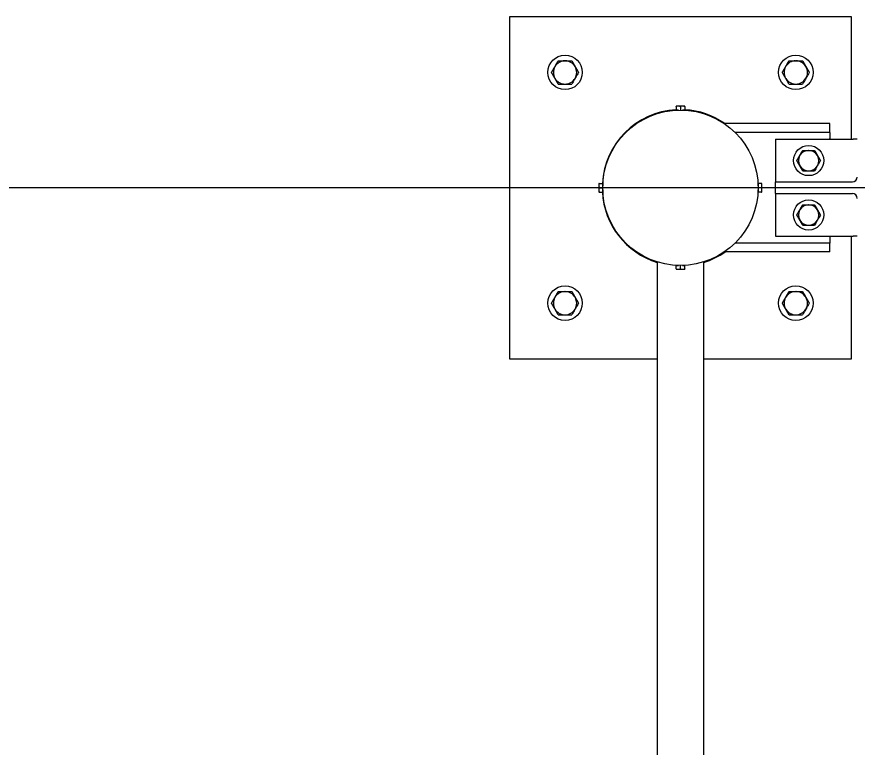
# Model space of a CAD drawing. Extents: x 99862 to 104211, y 98939 to 111076.
# Drawn here: x 100719.8 to 100800.9, y 101902.7 to 101973.2 of the extents above; entities that cross this region are included whole.
import ezdxf

# ---------------------------------------------------------------- set-up
doc = ezdxf.new("R2010")
doc.units = 0
for name, color, linetype in [('Level 10', 7, 'Continuous'), ('Level 11', 7, 'Continuous'), ('Level 15', 7, 'Continuous'), ('Level 3', 7, 'Continuous'), ('Level 6', 7, 'Continuous'), ('Level 9', 7, 'Continuous')]:
    doc.layers.add(name, color=color, linetype=linetype)

msp = doc.modelspace()

# ---------------------------------------------------------------- linework, layer by layer
at = {"layer": 'Level 10'}
for p, q in [((100800.304, 101973.242), (100767.304, 101973.242)), ((100767.304, 101973.242), (100767.304, 101940.242)), ((100800.304, 101961.429), (100800.304, 101973.242)), ((100800.304, 101940.242), (100800.304, 101952.054)), ((100767.304, 101940.242), (100781.554, 101940.242)), ((100786.054, 101940.242), (100800.304, 101940.242))]:
    msp.add_line(p, q, dxfattribs=at)
for start, end in [(93.20357, 176.79546), (55.07236, 86.79546), (183.20357, 252.65428), (287.34572, 304.92764)]:
    msp.add_arc((100783.804, 101956.742), 7.547, start, end, dxfattribs=at)
at = {"layer": 'Level 11'}
for p, q in [((100781.554, 101949.587), (100781.554, 101855.896)), ((100786.054, 101855.896), (100786.054, 101949.587))]:
    msp.add_line(p, q, dxfattribs=at)
at = {"layer": 'Level 15'}
msp.add_line((102426.398, 101956.742), (100664.565, 101956.742), dxfattribs=at)
at = {"layer": 'Level 3'}
for p, q in [((100792.991, 101961.429), (100800.491, 101961.429)), ((100792.991, 101961.429), (100792.991, 101957.773)), ((100800.866, 101961.429), (100800.491, 101961.429)), ((100792.991, 101957.773), (100792.991, 101957.304)), ((100792.991, 101957.304), (100800.398, 101957.304)), ((100792.991, 101956.179), (100792.991, 101957.304)), ((100792.991, 101956.179), (100800.398, 101956.179)), ((100792.991, 101956.179), (100792.991, 101955.711)), ((100792.991, 101955.711), (100792.991, 101952.054)), ((100792.991, 101952.054), (100800.491, 101952.054)), ((100800.866, 101952.054), (100800.491, 101952.054))]:
    msp.add_line(p, q, dxfattribs=at)
msp.add_circle((100783.804, 101956.742), 7.5, dxfattribs=at)
for centre, start, end in [((100800.398, 101957.773), 270, 0), ((100800.398, 101955.711), 0, 90)]:
    msp.add_arc(centre, 0.469, start, end, dxfattribs=at)
at = {"layer": 'Level 6'}
for p, q in [((100798.241, 101962.929), (100788.042, 101962.929)), ((100798.241, 101962.086), (100798.241, 101962.929)), ((100798.241, 101962.086), (100789.066, 101962.086)), ((100798.241, 101962.086), (100798.241, 101961.486)), ((100798.241, 101961.429), (100798.241, 101961.486)), ((100798.241, 101951.998), (100798.241, 101952.054)), ((100798.241, 101951.998), (100798.241, 101951.398)), ((100798.241, 101951.398), (100789.066, 101951.398)), ((100798.241, 101950.554), (100798.241, 101951.398)), ((100798.241, 101950.554), (100788.042, 101950.554))]:
    msp.add_line(p, q, dxfattribs=at)
at = {"layer": 'Level 9'}
for p, q in [((100772.639, 101968.997), (100772.695, 101968.997)), ((100794.913, 101968.998), (100794.969, 101968.998)), ((100771.678, 101968.408), (100771.708, 101968.461)), ((100773.634, 101968.448), (100773.649, 101968.422)), ((100793.952, 101968.409), (100793.982, 101968.462)), ((100795.908, 101968.448), (100795.923, 101968.423)), ((100771.705, 101967.29), (100771.681, 101967.33)), ((100793.979, 101967.29), (100793.955, 101967.331)), ((100783.583, 101964.614), (100783.382, 101964.614)), ((100783.382, 101964.577), (100783.382, 101964.239)), ((100783.603, 101964.614), (100783.583, 101964.614)), ((100784.007, 101964.614), (100783.603, 101964.614)), ((100783.804, 101964.577), (100783.804, 101964.242)), ((100784.022, 101964.614), (100784.007, 101964.614)), ((100784.226, 101964.614), (100784.022, 101964.614)), ((100784.226, 101964.577), (100784.226, 101964.239)), ((100783.605, 101964.239), (100783.382, 101964.239)), ((100783.523, 101964.239), (100783.523, 101964.237)), ((100784.226, 101964.239), (100784.002, 101964.239)), ((100784.085, 101964.237), (100784.085, 101964.239)), ((100795.313, 101959.83), (100795.34, 101959.876)), ((100796.155, 101960.345), (100796.203, 101960.345)), ((100797.025, 101959.865), (100797.038, 101959.842)), ((100795.337, 101958.851), (100795.316, 101958.887)), ((100775.932, 101957.164), (100775.932, 101956.96)), ((100775.969, 101957.164), (100776.307, 101957.164)), ((100776.307, 101957.164), (100776.307, 101956.94)), ((100791.639, 101957.164), (100791.301, 101957.164)), ((100791.301, 101956.94), (100791.301, 101957.164)), ((100791.676, 101956.963), (100791.676, 101957.164)), ((100775.932, 101956.96), (100775.932, 101956.945)), ((100775.932, 101956.945), (100775.932, 101956.541)), ((100775.932, 101956.541), (100775.932, 101956.521)), ((100775.932, 101956.521), (100775.932, 101956.32)), ((100775.969, 101956.742), (100776.304, 101956.742)), ((100775.969, 101956.32), (100776.307, 101956.32)), ((100776.309, 101957.023), (100776.307, 101957.023)), ((100776.307, 101956.543), (100776.307, 101956.32)), ((100776.307, 101956.461), (100776.309, 101956.461)), ((100791.301, 101957.023), (100791.299, 101957.023)), ((100791.299, 101956.461), (100791.301, 101956.461)), ((100791.301, 101956.32), (100791.301, 101956.543)), ((100791.639, 101956.32), (100791.301, 101956.32)), ((100791.639, 101956.742), (100791.304, 101956.742)), ((100791.676, 101956.943), (100791.676, 101956.963)), ((100791.676, 101956.539), (100791.676, 101956.943)), ((100791.676, 101956.523), (100791.676, 101956.539)), ((100791.676, 101956.32), (100791.676, 101956.523)), ((100796.155, 101955.095), (100796.203, 101955.095)), ((100795.313, 101954.58), (100795.34, 101954.626)), ((100797.025, 101954.615), (100797.038, 101954.592)), ((100795.337, 101953.601), (100795.316, 101953.637)), ((100783.382, 101949.245), (100783.605, 101949.245)), ((100783.382, 101948.907), (100783.382, 101949.245)), ((100783.523, 101949.247), (100783.523, 101949.245)), ((100783.804, 101948.907), (100783.804, 101949.242)), ((100784.002, 101949.245), (100784.226, 101949.245)), ((100784.085, 101949.245), (100784.085, 101949.247)), ((100784.226, 101948.907), (100784.226, 101949.245)), ((100783.382, 101948.87), (100783.585, 101948.87)), ((100783.585, 101948.87), (100783.601, 101948.87)), ((100783.601, 101948.87), (100784.005, 101948.87)), ((100784.005, 101948.87), (100784.025, 101948.87)), ((100784.025, 101948.87), (100784.226, 101948.87)), ((100772.639, 101946.723), (100772.695, 101946.723)), ((100794.913, 101946.723), (100794.969, 101946.723)), ((100771.678, 101946.134), (100771.708, 101946.187)), ((100773.634, 101946.174), (100773.649, 101946.148)), ((100793.952, 101946.134), (100793.982, 101946.187)), ((100795.908, 101946.174), (100795.923, 101946.148)), ((100771.705, 101945.016), (100771.681, 101945.056)), ((100793.979, 101945.016), (100793.955, 101945.056))]:
    msp.add_line(p, q, dxfattribs=at)
for centre, radius in [((100772.667, 101967.879), 1.667), ((100794.941, 101967.88), 1.667), ((100796.179, 101959.367), 1.458), ((100796.179, 101954.117), 1.458), ((100772.667, 101945.605), 1.667), ((100794.941, 101945.605), 1.667)]:
    msp.add_circle(centre, radius, dxfattribs=at)
for centre, radius, start, end in [((100772.667, 101967.872), 1.125, 91.41676, 148.43917), ((100772.667, 101967.872), 1.125, 30.75799, 88.58324), ((100794.941, 101967.873), 1.125, 91.41676, 148.43917), ((100794.941, 101967.873), 1.125, 30.75799, 88.58324), ((100772.667, 101967.872), 1.125, 151.56083, 208.8031), ((100772.667, 101967.872), 1.125, 270, 29.24462), ((100794.941, 101967.873), 1.125, 151.56083, 208.8031), ((100794.941, 101967.873), 1.125, 270, 29.24462), ((100772.667, 101967.872), 1.125, 211.1969, 270), ((100794.941, 101967.873), 1.125, 211.1969, 270), ((100796.179, 101959.361), 0.984, 151.56083, 208.8031), ((100796.179, 101959.361), 0.984, 91.41676, 148.43917), ((100796.179, 101959.361), 0.984, 270, 29.24462), ((100796.179, 101959.361), 0.984, 30.75799, 88.58324), ((100796.179, 101959.361), 0.984, 211.1969, 270), ((100796.179, 101954.111), 0.984, 91.41676, 148.43917), ((100796.179, 101954.111), 0.984, 30.75799, 88.58324), ((100796.179, 101954.111), 0.984, 151.56083, 208.8031), ((100796.179, 101954.111), 0.984, 270, 29.24462), ((100796.179, 101954.111), 0.984, 211.1969, 270), ((100772.667, 101945.598), 1.125, 91.41676, 148.43917), ((100772.667, 101945.598), 1.125, 30.75799, 88.58324), ((100794.941, 101945.598), 1.125, 91.41676, 148.43917), ((100794.941, 101945.598), 1.125, 30.75799, 88.58324), ((100772.667, 101945.598), 1.125, 151.56083, 208.8031), ((100772.667, 101945.598), 1.125, 270, 29.24462), ((100794.941, 101945.598), 1.125, 151.56083, 208.8031), ((100794.941, 101945.598), 1.125, 270, 29.24462), ((100772.667, 101945.598), 1.125, 211.1969, 270), ((100794.941, 101945.598), 1.125, 211.1969, 270)]:
    msp.add_arc(centre, radius, start, end, dxfattribs=at)
for points, degree in [([(100771.708, 101968.461), (100771.814, 101968.644), (100771.917, 101968.822), (100772.018, 101968.997)], 2), ([(100772.018, 101968.997), (100772.22, 101968.997), (100772.429, 101968.997), (100772.639, 101968.997)], 2), ([(100772.695, 101968.997), (100772.906, 101968.997), (100773.115, 101968.997), (100773.317, 101968.997)], 2), ([(100773.317, 101968.997), (100773.421, 101968.817), (100773.526, 101968.635), (100773.634, 101968.448)], 2), ([(100793.982, 101968.462), (100794.088, 101968.644), (100794.191, 101968.823), (100794.292, 101968.998)], 2), ([(100794.292, 101968.998), (100794.494, 101968.998), (100794.703, 101968.998), (100794.913, 101968.998)], 2), ([(100794.969, 101968.998), (100795.18, 101968.998), (100795.389, 101968.998), (100795.591, 101968.998)], 2), ([(100795.591, 101968.998), (100795.694, 101968.818), (100795.8, 101968.636), (100795.908, 101968.448)], 2), ([(100771.368, 101967.872), (100771.47, 101968.048), (100771.573, 101968.226), (100771.678, 101968.408)], 2), ([(100771.681, 101967.33), (100771.575, 101967.515), (100771.471, 101967.695), (100771.368, 101967.872)], 2), ([(100773.966, 101967.872), (100773.86, 101967.688), (100773.752, 101967.502), (100773.532, 101967.119), (100773.423, 101966.931), (100773.317, 101966.747)], 3), ([(100773.649, 101968.422), (100773.757, 101968.235), (100773.862, 101968.052), (100773.966, 101967.872)], 2), ([(100793.642, 101967.873), (100793.744, 101968.048), (100793.846, 101968.226), (100793.952, 101968.409)], 2), ([(100793.955, 101967.331), (100793.849, 101967.516), (100793.744, 101967.696), (100793.642, 101967.873)], 2), ([(100796.24, 101967.873), (100796.134, 101967.689), (100796.026, 101967.503), (100795.805, 101967.12), (100795.697, 101966.932), (100795.591, 101966.748)], 3), ([(100795.923, 101968.423), (100796.031, 101968.236), (100796.136, 101968.052), (100796.24, 101967.873)], 2), ([(100772.018, 101966.747), (100771.915, 101966.925), (100771.811, 101967.105), (100771.705, 101967.29)], 2), ([(100794.292, 101966.748), (100794.189, 101966.926), (100794.085, 101967.106), (100793.979, 101967.29)], 2), ([(100772.018, 101966.747), (100772.229, 101966.747), (100772.448, 101966.747), (100772.667, 101966.747)], 2), ([(100772.667, 101966.747), (100772.887, 101966.747), (100773.107, 101966.747), (100773.317, 101966.747)], 2), ([(100794.292, 101966.748), (100794.503, 101966.748), (100794.721, 101966.748), (100794.941, 101966.748)], 2), ([(100794.941, 101966.748), (100795.161, 101966.748), (100795.38, 101966.748), (100795.591, 101966.748)], 2), ([(100783.382, 101964.577), (100783.382, 101964.599), (100783.382, 101964.613), (100783.382, 101964.614)], 2), ([(100783.583, 101964.614), (100783.515, 101964.613), (100783.448, 101964.599), (100783.382, 101964.577)], 2), ([(100783.804, 101964.577), (100783.738, 101964.599), (100783.671, 101964.613), (100783.603, 101964.614)], 2), ([(100784.007, 101964.614), (100783.938, 101964.613), (100783.87, 101964.599), (100783.804, 101964.577)], 2), ([(100784.226, 101964.577), (100784.159, 101964.599), (100784.092, 101964.613), (100784.022, 101964.614)], 2), ([(100784.226, 101964.614), (100784.226, 101964.614), (100784.226, 101964.614), (100784.226, 101964.614)], 2), ([(100784.226, 101964.577), (100784.226, 101964.599), (100784.226, 101964.614), (100784.226, 101964.614)], 2), ([(100795.043, 101959.361), (100795.131, 101959.515), (100795.221, 101959.67), (100795.313, 101959.83)], 2), ([(100795.34, 101959.876), (100795.432, 101960.036), (100795.523, 101960.192), (100795.611, 101960.345)], 2), ([(100795.611, 101960.345), (100795.788, 101960.345), (100795.971, 101960.345), (100796.155, 101960.345)], 2), ([(100796.203, 101960.345), (100796.388, 101960.345), (100796.571, 101960.345), (100796.747, 101960.345)], 2), ([(100796.747, 101960.345), (100796.838, 101960.188), (100796.93, 101960.028), (100797.025, 101959.865)], 2), ([(100797.038, 101959.842), (100797.132, 101959.679), (100797.225, 101959.518), (100797.316, 101959.361)], 2), ([(100795.316, 101958.887), (100795.223, 101959.048), (100795.132, 101959.206), (100795.043, 101959.361)], 2), ([(100795.611, 101958.377), (100795.521, 101958.532), (100795.43, 101958.69), (100795.337, 101958.851)], 2), ([(100797.316, 101959.361), (100797.223, 101959.2), (100797.129, 101959.037), (100796.935, 101958.702), (100796.84, 101958.538), (100796.747, 101958.377)], 3), ([(100795.611, 101958.377), (100795.796, 101958.377), (100795.987, 101958.377), (100796.179, 101958.377)], 2), ([(100796.179, 101958.377), (100796.371, 101958.377), (100796.564, 101958.377), (100796.747, 101958.377)], 2), ([(100775.932, 101957.164), (100775.932, 101957.164), (100775.932, 101957.164), (100775.932, 101957.164)], 2), ([(100775.969, 101957.164), (100775.946, 101957.164), (100775.932, 101957.164), (100775.932, 101957.164)], 2), ([(100775.969, 101957.164), (100775.947, 101957.097), (100775.933, 101957.03), (100775.932, 101956.96)], 2), ([(100791.639, 101957.164), (100791.661, 101957.164), (100791.675, 101957.164), (100791.676, 101957.164)], 2), ([(100791.676, 101956.963), (100791.675, 101957.031), (100791.661, 101957.098), (100791.639, 101957.164)], 2), ([(100775.932, 101956.945), (100775.933, 101956.876), (100775.947, 101956.808), (100775.969, 101956.742)], 2), ([(100775.969, 101956.742), (100775.947, 101956.676), (100775.933, 101956.609), (100775.932, 101956.541)], 2), ([(100775.932, 101956.521), (100775.933, 101956.453), (100775.947, 101956.386), (100775.969, 101956.32)], 2), ([(100775.969, 101956.32), (100775.947, 101956.32), (100775.933, 101956.32), (100775.932, 101956.32)], 2), ([(100791.639, 101956.742), (100791.661, 101956.808), (100791.675, 101956.874), (100791.676, 101956.943)], 2), ([(100791.676, 101956.539), (100791.675, 101956.608), (100791.661, 101956.676), (100791.639, 101956.742)], 2), ([(100791.639, 101956.32), (100791.661, 101956.387), (100791.675, 101956.454), (100791.676, 101956.523)], 2), ([(100791.639, 101956.32), (100791.661, 101956.32), (100791.676, 101956.32), (100791.676, 101956.32)], 2), ([(100791.676, 101956.32), (100791.676, 101956.32), (100791.676, 101956.32), (100791.676, 101956.32)], 2), ([(100795.34, 101954.626), (100795.432, 101954.786), (100795.523, 101954.942), (100795.611, 101955.095)], 2), ([(100795.611, 101955.095), (100795.788, 101955.095), (100795.971, 101955.095), (100796.155, 101955.095)], 2), ([(100796.203, 101955.095), (100796.388, 101955.095), (100796.571, 101955.095), (100796.747, 101955.095)], 2), ([(100796.747, 101955.095), (100796.838, 101954.938), (100796.93, 101954.778), (100797.025, 101954.615)], 2), ([(100795.043, 101954.111), (100795.131, 101954.265), (100795.221, 101954.42), (100795.313, 101954.58)], 2), ([(100795.316, 101953.637), (100795.223, 101953.798), (100795.132, 101953.956), (100795.043, 101954.111)], 2), ([(100797.316, 101954.111), (100797.223, 101953.95), (100797.129, 101953.787), (100796.935, 101953.452), (100796.84, 101953.288), (100796.747, 101953.127)], 3), ([(100797.038, 101954.592), (100797.132, 101954.429), (100797.225, 101954.268), (100797.316, 101954.111)], 2), ([(100795.611, 101953.127), (100795.521, 101953.282), (100795.43, 101953.44), (100795.337, 101953.601)], 2), ([(100795.611, 101953.127), (100795.796, 101953.127), (100795.987, 101953.127), (100796.179, 101953.127)], 2), ([(100796.179, 101953.127), (100796.371, 101953.127), (100796.564, 101953.127), (100796.747, 101953.127)], 2), ([(100783.382, 101948.907), (100783.382, 101948.884), (100783.382, 101948.87), (100783.382, 101948.87)], 2), ([(100783.382, 101948.907), (100783.449, 101948.885), (100783.516, 101948.871), (100783.585, 101948.87)], 2), ([(100783.382, 101948.87), (100783.382, 101948.87), (100783.382, 101948.87), (100783.382, 101948.87)], 2), ([(100783.601, 101948.87), (100783.67, 101948.871), (100783.738, 101948.885), (100783.804, 101948.907)], 2), ([(100783.804, 101948.907), (100783.87, 101948.885), (100783.936, 101948.871), (100784.005, 101948.87)], 2), ([(100784.025, 101948.87), (100784.093, 101948.871), (100784.16, 101948.885), (100784.226, 101948.907)], 2), ([(100784.226, 101948.907), (100784.226, 101948.885), (100784.226, 101948.871), (100784.226, 101948.87)], 2), ([(100771.708, 101946.187), (100771.814, 101946.37), (100771.917, 101946.548), (100772.018, 101946.723)], 2), ([(100772.018, 101946.723), (100772.22, 101946.723), (100772.429, 101946.723), (100772.639, 101946.723)], 2), ([(100772.695, 101946.723), (100772.906, 101946.723), (100773.115, 101946.723), (100773.317, 101946.723)], 2), ([(100773.317, 101946.723), (100773.421, 101946.543), (100773.526, 101946.361), (100773.634, 101946.174)], 2), ([(100793.982, 101946.187), (100794.088, 101946.37), (100794.191, 101946.548), (100794.292, 101946.723)], 2), ([(100794.292, 101946.723), (100794.494, 101946.723), (100794.703, 101946.723), (100794.913, 101946.723)], 2), ([(100794.969, 101946.723), (100795.18, 101946.723), (100795.389, 101946.723), (100795.591, 101946.723)], 2), ([(100795.591, 101946.723), (100795.694, 101946.543), (100795.8, 101946.361), (100795.908, 101946.174)], 2), ([(100771.368, 101945.598), (100771.47, 101945.774), (100771.573, 101945.952), (100771.678, 101946.134)], 2), ([(100773.649, 101946.148), (100773.757, 101945.961), (100773.862, 101945.778), (100773.966, 101945.598)], 2), ([(100793.642, 101945.598), (100793.744, 101945.774), (100793.846, 101945.952), (100793.952, 101946.134)], 2), ([(100795.923, 101946.148), (100796.031, 101945.961), (100796.136, 101945.778), (100796.24, 101945.598)], 2), ([(100771.681, 101945.056), (100771.575, 101945.241), (100771.471, 101945.421), (100771.368, 101945.598)], 2), ([(100772.018, 101944.473), (100771.915, 101944.651), (100771.811, 101944.831), (100771.705, 101945.016)], 2), ([(100773.966, 101945.598), (100773.86, 101945.415), (100773.752, 101945.228), (100773.532, 101944.846), (100773.423, 101944.657), (100773.317, 101944.473)], 3), ([(100793.955, 101945.056), (100793.849, 101945.241), (100793.744, 101945.421), (100793.642, 101945.598)], 2), ([(100794.292, 101944.473), (100794.189, 101944.651), (100794.085, 101944.831), (100793.979, 101945.016)], 2), ([(100796.24, 101945.598), (100796.134, 101945.415), (100796.026, 101945.228), (100795.805, 101944.846), (100795.697, 101944.657), (100795.591, 101944.473)], 3), ([(100772.018, 101944.473), (100772.229, 101944.473), (100772.448, 101944.473), (100772.667, 101944.473)], 2), ([(100772.667, 101944.473), (100772.887, 101944.473), (100773.107, 101944.473), (100773.317, 101944.473)], 2), ([(100794.292, 101944.473), (100794.503, 101944.473), (100794.721, 101944.473), (100794.941, 101944.473)], 2), ([(100794.941, 101944.473), (100795.161, 101944.473), (100795.38, 101944.473), (100795.591, 101944.473)], 2)]:
    msp.add_open_spline(points, degree=degree, dxfattribs=at)

doc.saveas('drawing.dxf')
